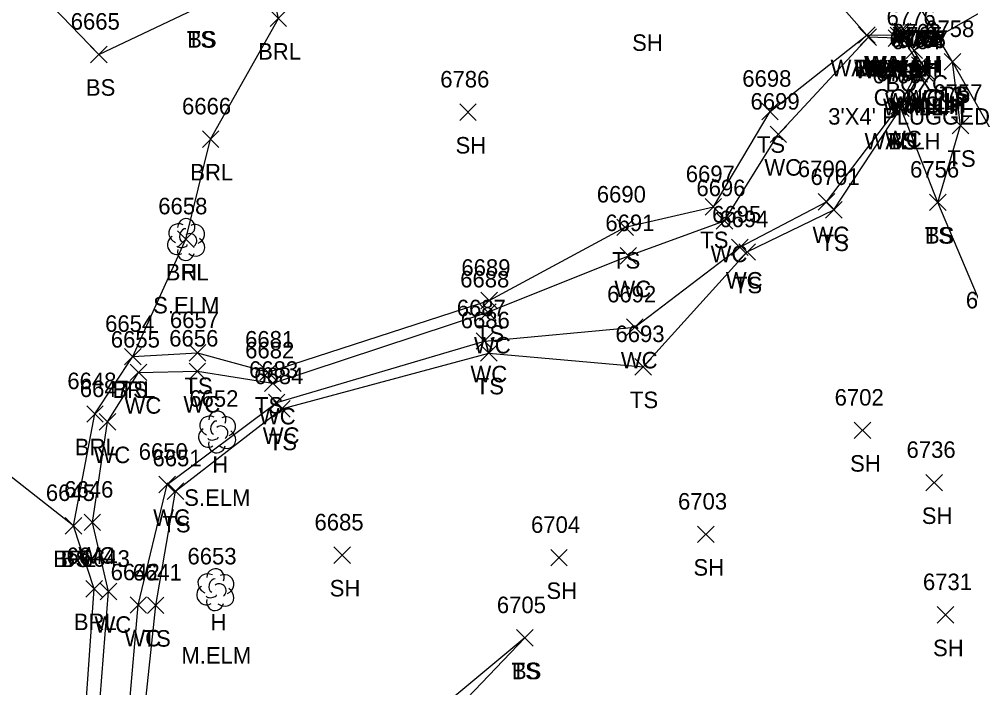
# Model space of a CAD drawing. Extents: x 1439173 to 1457902, y 641926 to 659889.
# Drawn here: x 1448707.4 to 1448822.7, y 643726.3 to 643807.3 of the extents above; entities that cross this region are included whole.
import ezdxf

# ---------------------------------------------------------------- set-up
doc = ezdxf.new("R2010")
doc.units = 0
for name, color, linetype in [('D_A', 7, 'Continuous'), ('D_C', 7, 'Continuous'), ('D_I', 7, 'Continuous'), ('D_TIC', 7, 'Continuous'), ('DDEFAULT', 7, 'Continuous'), ('DHW', 7, 'Continuous'), ('L_A', 7, 'Continuous'), ('L_C', 7, 'Continuous'), ('L_I', 7, 'Continuous'), ('L_TIC', 7, 'Continuous'), ('LABL', 7, 'Continuous'), ('LAWE', 7, 'Continuous'), ('LELB', 7, 'Continuous'), ('LTD', 7, 'Continuous')]:
    doc.layers.add(name, color=color, linetype=linetype)

msp = doc.modelspace()

# ---------------------------------------------------------------- linework, layer by layer
at = {"layer": 'D_TIC'}
for points in [[(1448809.12, 643804.36), (1448811.12, 643806.36)], [(1448811.12, 643804.36), (1448809.12, 643806.36)], [(1448812.94, 643804.31), (1448814.94, 643806.31)], [(1448814.94, 643804.31), (1448812.94, 643806.31)], [(1448813.17, 643804.81), (1448815.17, 643806.81)], [(1448815.17, 643804.81), (1448813.17, 643806.81)], [(1448813.43, 643804.81), (1448815.43, 643806.81)], [(1448815.43, 643804.81), (1448813.43, 643806.81)], [(1448813.52, 643804.33), (1448815.52, 643806.33)], [(1448815.52, 643804.33), (1448813.52, 643806.33)], [(1448814.86, 643802.51), (1448816.86, 643804.51)], [(1448816.86, 643802.51), (1448814.86, 643804.51)], [(1448815.72, 643800.35), (1448817.72, 643802.35)], [(1448817.72, 643800.35), (1448815.72, 643802.35)], [(1448816.15, 643799.78), (1448818.15, 643801.78)], [(1448818.15, 643799.78), (1448816.15, 643801.78)], [(1448816.35, 643799.94), (1448818.35, 643801.94)], [(1448818.35, 643799.94), (1448816.35, 643801.94)], [(1448815.48, 643799.64), (1448817.48, 643801.64)], [(1448817.48, 643799.64), (1448815.48, 643801.64)], [(1448813.24, 643795.51), (1448815.24, 643797.51)], [(1448815.24, 643795.51), (1448813.24, 643797.51)]]:
    msp.add_lwpolyline(points, dxfattribs=at)
at = {"layer": 'DDEFAULT'}
msp.add_lwpolyline([(1448815.86, 643803.51), (1448863.66, 643830.86)], dxfattribs=at)
at = {"layer": 'DHW'}
for points in [[(1448814.17, 643805.81), (1448814.52, 643805.33), (1448813.94, 643805.31), (1448810.12, 643805.36)], [(1448817.35, 643800.94), (1448814.43, 643805.81)], [(1448814.24, 643796.51), (1448816.48, 643800.64), (1448816.72, 643801.35), (1448817.15, 643800.78)]]:
    msp.add_lwpolyline(points, dxfattribs=at)
at = {"layer": 'L_TIC'}
for points in [[(1448737.8, 643806.38), (1448739.8, 643808.38)], [(1448739.8, 643806.38), (1448737.8, 643808.38)], [(1448809.12, 643804.36), (1448811.12, 643806.36)], [(1448811.12, 643804.36), (1448809.12, 643806.36)], [(1448809.12, 643804.36), (1448811.12, 643806.36)], [(1448811.12, 643804.36), (1448809.12, 643806.36)], [(1448813.31, 643804.32), (1448815.31, 643806.32)], [(1448815.31, 643804.32), (1448813.31, 643806.32)], [(1448809.3, 643804.11), (1448811.3, 643806.11)], [(1448811.3, 643804.11), (1448809.3, 643806.11)], [(1448809.3, 643804.11), (1448811.3, 643806.11)], [(1448811.3, 643804.11), (1448809.3, 643806.11)], [(1448812.7, 643803.98), (1448814.7, 643805.98)], [(1448814.7, 643803.98), (1448812.7, 643805.98)], [(1448716.04, 643802.01), (1448718.04, 643804.01)], [(1448718.04, 643802.01), (1448716.04, 643804.01)], [(1448819.49, 643801.12), (1448821.49, 643803.12)], [(1448821.49, 643801.12), (1448819.49, 643803.12)], [(1448819.49, 643801.12), (1448821.49, 643803.12)], [(1448821.49, 643801.12), (1448819.49, 643803.12)], [(1448815.22, 643799.9), (1448817.22, 643801.9)], [(1448817.22, 643799.9), (1448815.22, 643801.9)], [(1448815.51, 643800.7), (1448817.51, 643802.7)], [(1448817.51, 643800.7), (1448815.51, 643802.7)], [(1448797.38, 643795.1), (1448799.38, 643797.1)], [(1448799.38, 643795.1), (1448797.38, 643797.1)], [(1448813.01, 643795.76), (1448815.01, 643797.76)], [(1448815.01, 643795.76), (1448813.01, 643797.76)], [(1448813.24, 643795.51), (1448815.24, 643797.51)], [(1448815.24, 643795.51), (1448813.24, 643797.51)], [(1448813.24, 643795.51), (1448815.24, 643797.51)], [(1448815.24, 643795.51), (1448813.24, 643797.51)], [(1448760.78, 643795.01), (1448762.78, 643797.01)], [(1448762.78, 643795.01), (1448760.78, 643797.01)], [(1448820.47, 643793.4), (1448822.47, 643795.4)], [(1448822.47, 643793.4), (1448820.47, 643795.4)], [(1448729.59, 643791.75), (1448731.59, 643793.75)], [(1448731.59, 643791.75), (1448729.59, 643793.75)], [(1448798.38, 643792.33), (1448800.38, 643794.33)], [(1448800.38, 643792.33), (1448798.38, 643794.33)], [(1448790.52, 643783.55), (1448792.52, 643785.55)], [(1448792.52, 643783.55), (1448790.52, 643785.55)], [(1448804.22, 643784.16), (1448806.22, 643786.16)], [(1448806.22, 643784.16), (1448804.22, 643786.16)], [(1448817.71, 643784.1), (1448819.71, 643786.1)], [(1448819.71, 643784.1), (1448817.71, 643786.1)], [(1448817.71, 643784.1), (1448819.71, 643786.1)], [(1448819.71, 643784.1), (1448817.71, 643786.1)], [(1448805.11, 643783.2), (1448807.11, 643785.2)], [(1448807.11, 643783.2), (1448805.11, 643785.2)], [(1448791.87, 643781.85), (1448793.87, 643783.85)], [(1448793.87, 643781.85), (1448791.87, 643783.85)], [(1448779.83, 643781.08), (1448781.83, 643783.08)], [(1448781.83, 643781.08), (1448779.83, 643783.08)], [(1448726.6, 643779.65), (1448728.6, 643781.65)], [(1448728.6, 643779.65), (1448726.6, 643781.65)], [(1448793.72, 643778.66), (1448795.72, 643780.66)], [(1448795.72, 643778.66), (1448793.72, 643780.66)], [(1448794.6, 643778.09), (1448796.6, 643780.09)], [(1448796.6, 643778.09), (1448794.6, 643780.09)], [(1448780.22, 643777.62), (1448782.22, 643779.62)], [(1448782.22, 643777.62), (1448780.22, 643779.62)], [(1448763.34, 643772.21), (1448765.34, 643774.21)], [(1448765.34, 643772.21), (1448763.34, 643774.21)], [(1448763.19, 643770.8), (1448765.19, 643772.8)], [(1448765.19, 643770.8), (1448763.19, 643772.8)], [(1448780.99, 643768.99), (1448782.99, 643770.99)], [(1448782.99, 643768.99), (1448780.99, 643770.99)], [(1448762.77, 643767.31), (1448764.77, 643769.31)], [(1448764.77, 643767.31), (1448762.77, 643769.31)], [(1448720.16, 643765.42), (1448722.16, 643767.42)], [(1448722.16, 643765.42), (1448720.16, 643767.42)], [(1448720.16, 643765.42), (1448722.16, 643767.42)], [(1448722.16, 643765.42), (1448720.16, 643767.42)], [(1448728.01, 643765.88), (1448730.01, 643767.88)], [(1448730.01, 643765.88), (1448728.01, 643767.88)], [(1448763.31, 643765.85), (1448765.31, 643767.85)], [(1448765.31, 643765.85), (1448763.31, 643767.85)], [(1448782, 643764.18), (1448784, 643766.18)], [(1448784, 643764.18), (1448782, 643766.18)], [(1448720.85, 643763.51), (1448722.85, 643765.51)], [(1448722.85, 643763.51), (1448720.85, 643765.51)], [(1448727.99, 643763.64), (1448729.99, 643765.64)], [(1448729.99, 643763.64), (1448727.99, 643765.64)], [(1448736.56, 643763.52), (1448738.56, 643765.52)], [(1448738.56, 643763.52), (1448736.56, 643765.52)], [(1448737.13, 643762.21), (1448739.13, 643764.21)], [(1448739.13, 643762.21), (1448737.13, 643764.21)], [(1448737.6, 643759.86), (1448739.6, 643761.86)], [(1448739.6, 643759.86), (1448737.6, 643761.86)], [(1448715.58, 643758.48), (1448717.58, 643760.48)], [(1448717.58, 643758.48), (1448715.58, 643760.48)], [(1448738.23, 643759.09), (1448740.23, 643761.09)], [(1448740.23, 643759.09), (1448738.23, 643761.09)], [(1448717.1, 643757.52), (1448719.1, 643759.52)], [(1448719.1, 643757.52), (1448717.1, 643759.52)], [(1448808.59, 643756.49), (1448810.59, 643758.49)], [(1448810.59, 643756.49), (1448808.59, 643758.49)], [(1448817.28, 643750.16), (1448819.28, 643752.16)], [(1448819.28, 643750.16), (1448817.28, 643752.16)], [(1448724.32, 643749.93), (1448726.32, 643751.93)], [(1448726.32, 643749.93), (1448724.32, 643751.93)], [(1448725.34, 643749.14), (1448727.34, 643751.14)], [(1448727.34, 643749.14), (1448725.34, 643751.14)], [(1448712.98, 643744.94), (1448714.98, 643746.94)], [(1448714.98, 643744.94), (1448712.98, 643746.94)], [(1448712.98, 643744.94), (1448714.98, 643746.94)], [(1448714.98, 643744.94), (1448712.98, 643746.94)], [(1448715.27, 643745.35), (1448717.27, 643747.35)], [(1448717.27, 643745.35), (1448715.27, 643747.35)], [(1448789.61, 643743.9), (1448791.61, 643745.9)], [(1448791.61, 643743.9), (1448789.61, 643745.9)], [(1448745.53, 643741.38), (1448747.53, 643743.38)], [(1448747.53, 643741.38), (1448745.53, 643743.38)], [(1448771.8, 643741.08), (1448773.8, 643743.08)], [(1448773.8, 643741.08), (1448771.8, 643743.08)], [(1448715.48, 643737.3), (1448717.48, 643739.3)], [(1448717.48, 643737.3), (1448715.48, 643739.3)], [(1448717.22, 643736.98), (1448719.22, 643738.98)], [(1448719.22, 643736.98), (1448717.22, 643738.98)], [(1448720.83, 643735.34), (1448722.83, 643737.34)], [(1448722.83, 643735.34), (1448720.83, 643737.34)], [(1448722.94, 643735.3), (1448724.94, 643737.3)], [(1448724.94, 643735.3), (1448722.94, 643737.3)], [(1448818.65, 643734.15), (1448820.65, 643736.15)], [(1448820.65, 643734.15), (1448818.65, 643736.15)], [(1448767.66, 643731.36), (1448769.66, 643733.36)], [(1448769.66, 643731.36), (1448767.66, 643733.36)], [(1448767.66, 643731.36), (1448769.66, 643733.36)], [(1448769.66, 643731.36), (1448767.66, 643733.36)]]:
    msp.add_lwpolyline(points, dxfattribs=at)
at = {"layer": 'LABL'}
msp.add_lwpolyline([(1448726.59, 643633.06), (1448720.88, 643665.88), (1448721.81, 643679.51), (1448713.75, 643699.28), (1448716.48, 643738.3), (1448713.98, 643745.94), (1448716.58, 643759.48), (1448721.16, 643766.42), (1448727.6, 643780.65), (1448730.59, 643792.75), (1448738.8, 643807.38), (1448734.69, 643825.61), (1448750.94, 643837.95), (1448770.04, 643856.47), (1448769.85, 643865.62), (1448759.86, 643877.1), (1448756.96, 643880.01), (1448752.9, 643888.77), (1448756.9, 643896.92), (1448747.89, 643914.13), (1448730.84, 643886.4), (1448712.52, 643872.63), (1448692.92, 643859.64), (1448664.81, 643844.84)], dxfattribs=at)
at = {"layer": 'LAWE'}
for points in [[(1448737.89, 643639.82), (1448732.5, 643669.65), (1448725.48, 643682.88), (1448718.54, 643698.81), (1448721.83, 643736.34), (1448725.32, 643750.93), (1448738.6, 643760.86), (1448763.77, 643768.31), (1448781.99, 643769.99), (1448794.72, 643779.66), (1448805.22, 643785.16), (1448814.01, 643796.76), (1448816.22, 643800.9), (1448816.51, 643801.7), (1448814.31, 643805.32), (1448813.7, 643804.98), (1448810.3, 643805.11)], [(1448735.44, 643638.14), (1448731.24, 643668.84), (1448722.71, 643679.85), (1448715.18, 643699.24), (1448718.22, 643737.98), (1448716.27, 643746.35), (1448718.1, 643758.52), (1448721.85, 643764.51), (1448728.99, 643764.64), (1448738.13, 643763.21), (1448764.19, 643771.8), (1448781.22, 643778.62), (1448792.87, 643782.85), (1448799.38, 643793.33), (1448810.3, 643805.11)]]:
    msp.add_lwpolyline(points, dxfattribs=at)
at = {"layer": 'LELB'}
for points in [[(1448931.66, 643587.96), (1448924.07, 643603.5), (1448916.12, 643618.4), (1448906.54, 643637.63), (1448900.76, 643649.84), (1448881.42, 643686.55), (1448871.3, 643700.15), (1448853.2, 643742.83), (1448833.78, 643778.7), (1448820.49, 643802.12), (1448816.41, 643808.99), (1448806.7, 643827.13), (1448783.89, 643871.22), (1448779.41, 643878.86), (1448774.04, 643881.68)], [(1448810.12, 643805.36), (1448797.22, 643819.95), (1448776.65, 643858.32), (1448776.39, 643873.03), (1448774.02, 643875.39), (1448771.82, 643874.03), (1448769.85, 643865.62)], [(1448713.98, 643745.94), (1448696.76, 643759.42), (1448690.78, 643771.36), (1448682.01, 643789.5), (1448677.88, 643809.11), (1448688.03, 643822.09), (1448704.66, 643815.84), (1448717.04, 643803.01), (1448729.31, 643808.83)], [(1448721.16, 643766.42), (1448729.01, 643766.88), (1448737.56, 643764.52), (1448764.34, 643773.21), (1448780.83, 643782.08), (1448791.52, 643784.55), (1448798.38, 643796.1), (1448810.12, 643805.36)], [(1448818.71, 643785.1), (1448821.47, 643794.4), (1448820.49, 643802.12)], [(1448739.02, 643640.02), (1448733.91, 643670.6), (1448726.84, 643682.65), (1448719.99, 643699.12), (1448723.94, 643736.3), (1448726.34, 643750.14), (1448739.23, 643760.09), (1448764.31, 643766.85), (1448783, 643765.18), (1448795.6, 643779.09), (1448806.11, 643784.2), (1448814.24, 643796.51)], [(1448836.37, 643680.53), (1448847.21, 643705.04), (1448843.85, 643718.77), (1448842.85, 643732.25), (1448833.97, 643751.95), (1448825.42, 643769.26), (1448818.71, 643785.1), (1448814.24, 643796.51)], [(1448768.66, 643732.36), (1448750.27, 643717.03), (1448734.47, 643708.66), (1448731.18, 643690.12)], [(1448768.66, 643732.36), (1448752.11, 643715.05), (1448737.73, 643707.15), (1448731.18, 643690.12)]]:
    msp.add_lwpolyline(points, dxfattribs=at)
at = {"layer": 'LTD'}
for p, q in [((1448727.6, 643780.65), (1448727.6, 643780.65)), ((1448727.6, 643780.65), (1448727.6, 643780.65)), ((1448731.36, 643757.35), (1448731.36, 643757.35)), ((1448731.36, 643757.35), (1448731.36, 643757.35)), ((1448731.14, 643738.26), (1448731.14, 643738.26)), ((1448731.14, 643738.26), (1448731.14, 643738.26))]:
    msp.add_line(p, q, dxfattribs=at)
for centre in [(1448727.65, 643782.08), (1448731.41, 643758.79), (1448731.19, 643739.69)]:
    msp.add_arc(centre, 1.05, 335.5272, 180.9563, dxfattribs=at)
for centre, major_axis, ratio, start_param, end_param in [((1448726.81, 643781.31), (1.21, -0.51), 0.895232, 1.570796, 4.712389), ((1448728.64, 643781.23), (-1.14, -0.48), 0.949671, 1.570796, 4.712389), ((1448726.52, 643779.94), (0.58, -1.04), 0.959034, 3.141593, 6.283185), ((1448727.39, 643781.11), (-0.208, -0.792), 0.645439, 3.141593, 6.283185), ((1448728.1, 643780.48), (-0.5, 0.667), 0.989748, 3.141593, 6.283185), ((1448727.14, 643779.9), (-0.625, -0.083), 0.423636, 0, 3.141593), ((1448728.6, 643779.81), (-1.09, 0.79), 0.841452, 1.570796, 4.712389), ((1448727.6, 643779.15), (0.26, 1.06), 0.942809, 1.570796, 4.712389), ((1448730.57, 643758.02), (1.21, -0.51), 0.895232, 1.570796, 4.712389), ((1448732.4, 643757.94), (-1.14, -0.48), 0.949671, 1.570796, 4.712389), ((1448731.15, 643757.81), (-0.208, -0.792), 0.645439, 3.141593, 6.283185), ((1448731.86, 643757.19), (-0.5, 0.667), 0.989748, 3.141593, 6.283185), ((1448730.28, 643756.64), (0.58, -1.04), 0.959034, 3.141593, 6.283185), ((1448730.9, 643756.6), (-0.625, -0.083), 0.423636, 0, 3.141593), ((1448732.36, 643756.52), (-1.09, 0.79), 0.841452, 1.570796, 4.712389), ((1448731.36, 643755.85), (0.26, 1.06), 0.942809, 1.570796, 4.712389), ((1448730.35, 643738.92), (1.21, -0.51), 0.895232, 1.570796, 4.712389), ((1448730.94, 643738.71), (-0.208, -0.792), 0.645439, 3.141593, 6.283185), ((1448732.19, 643738.84), (-1.14, -0.48), 0.949671, 1.570796, 4.712389), ((1448730.06, 643737.55), (0.58, -1.04), 0.959034, 3.141593, 6.283185), ((1448731.64, 643738.09), (-0.5, 0.667), 0.989748, 3.141593, 6.283185), ((1448732.14, 643737.42), (-1.09, 0.79), 0.841452, 1.570796, 4.712389), ((1448730.69, 643737.51), (-0.625, -0.083), 0.423636, 0, 3.141593), ((1448731.14, 643736.76), (0.26, 1.06), 0.942809, 1.570796, 4.712389)]:
    msp.add_ellipse(centre, major_axis=major_axis, ratio=ratio, start_param=start_param, end_param=end_param, dxfattribs=at)

# ---------------------------------------------------------------- texts
at = {"layer": 'D_A'}
for s, p in [('WALLH', (1448805.71, 643800.36)), ('WALLH', (1448809.53, 643800.31)), ('WALLH', (1448809.77, 643800.81)), ('WALLH', (1448810.02, 643800.81)), ('WALLH', (1448810.11, 643800.33)), ('BOXC', (1448812.36, 643798.51)), ('WALLH', (1448812.31, 643796.35)), ('WALLH', (1448812.07, 643795.64)), ('WALLH', (1448812.74, 643795.78)), ('WALLH', (1448812.94, 643795.94)), ('WALLH', (1448809.83, 643791.51))]:
    msp.add_text(s, height=2, dxfattribs=at).set_placement(p)
at = {"layer": 'D_C'}
for s, p in [('CONC', (1448810.94, 643796.81)), ("3'X4' PLUGGED", (1448805.43, 643794.51))]:
    msp.add_text(s, height=2, dxfattribs=at).set_placement(p)
at = {"layer": 'D_I'}
for s, p in [('6776', (1448812.5, 643806.51)), ('6765', (1448813.37, 643804.35)), ('6764', (1448813.12, 643803.64)), ('6766', (1448813.74, 643803.78)), ('6767', (1448814, 643803.94)), ('6760', (1448810.79, 643799.51))]:
    msp.add_text(s, height=2, dxfattribs=at).set_placement(p)
at = {"layer": 'L_A'}
for s, p in [('TS', (1448727.72, 643803.83)), ('BS', (1448727.75, 643803.83)), ('SH', (1448781.67, 643803.44)), ('TS', (1448814.82, 643803.99)), ('CS', (1448814.85, 643803.99)), ('BRL', (1448736.34, 643802.38)), ('TS', (1448808.53, 643800.36)), ('WC', (1448808.6, 643800.11)), ('WC', (1448808.6, 643800.11)), ('BS', (1448808.56, 643800.36)), ('WC', (1448812.01, 643799.98)), ('WC', (1448812.62, 643800.32)), ('BS', (1448715.48, 643798.01)), ('WC', (1448814.82, 643796.7)), ('TS', (1448818.9, 643797.12)), ('CS', (1448818.93, 643797.12)), ('WC', (1448814.53, 643795.9)), ('WC', (1448812.31, 643791.76)), ('SH', (1448760.27, 643791.01)), ('TS', (1448796.79, 643791.1)), ('TS', (1448812.64, 643791.51)), ('BS', (1448812.68, 643791.51)), ('TS', (1448819.88, 643789.4)), ('WC', (1448797.69, 643788.33)), ('BRL', (1448728.13, 643787.75)), ('WC', (1448803.53, 643780.16)), ('TS', (1448817.12, 643780.1)), ('BS', (1448817.15, 643780.1)), ('TS', (1448789.93, 643779.55)), ('TS', (1448804.52, 643779.2)), ('WC', (1448791.18, 643777.85)), ('TS', (1448779.24, 643777.08)), ('BRL', (1448725.15, 643775.65)), ('H', (1448727.04, 643775.65)), ('WC', (1448793.02, 643774.66)), ('WC', (1448779.52, 643773.62)), ('TS', (1448794.01, 643774.09)), ('TS', (1448762.75, 643768.21)), ('WC', (1448762.5, 643766.8)), ('WC', (1448780.3, 643764.99)), ('WC', (1448762.08, 643763.31)), ('TS', (1448727.42, 643761.88)), ('TS', (1448762.72, 643761.85)), ('BRL', (1448718.7, 643761.42)), ('TS', (1448719.57, 643761.42)), ('WC', (1448720.16, 643759.51)), ('WC', (1448727.3, 643759.64)), ('TS', (1448735.97, 643759.52)), ('TS', (1448781.41, 643760.18)), ('WC', (1448736.44, 643758.21)), ('WC', (1448736.91, 643755.86)), ('TS', (1448737.64, 643755.09)), ('BRL', (1448714.13, 643754.48)), ('WC', (1448716.4, 643753.52)), ('SH', (1448808.08, 643752.49)), ('H', (1448730.8, 643752.35)), ('WC', (1448723.63, 643745.93)), ('SH', (1448816.77, 643746.16)), ('TS', (1448724.75, 643745.14)), ('BRL', (1448711.52, 643740.94)), ('BS', (1448712.42, 643740.94)), ('WC', (1448714.57, 643741.35)), ('SH', (1448789.1, 643739.9)), ('SH', (1448745.02, 643737.38)), ('SH', (1448771.29, 643737.08)), ('BRL', (1448714.02, 643733.3)), ('WC', (1448716.52, 643732.98)), ('H', (1448730.58, 643733.26)), ('WC', (1448720.14, 643731.34)), ('TS', (1448722.35, 643731.3)), ('SH', (1448818.13, 643730.15)), ('TS', (1448767.07, 643727.36)), ('BS', (1448767.1, 643727.36))]:
    msp.add_text(s, height=2, dxfattribs=at).set_placement(p)
at = {"layer": 'L_C'}
for s, p in [('S.ELM', (1448723.63, 643771.65)), ('S.ELM', (1448727.39, 643748.35)), ('M.ELM', (1448727.05, 643729.26))]:
    msp.add_text(s, height=2, dxfattribs=at).set_placement(p)
at = {"layer": 'L_I'}
for s, p in [('6665', (1448713.64, 643806.01)), ('6763', (1448813.16, 643804.7)), ('6758', (1448817.18, 643805.12)), ('6758', (1448817.18, 643805.12)), ('6762', (1448812.87, 643803.9)), ('6761', (1448811.22, 643799.76)), ('6786', (1448758.42, 643799.01)), ('6698', (1448795.02, 643799.1)), ('6760', (1448810.79, 643799.51)), ('6760', (1448810.79, 643799.51)), ('6757', (1448818.17, 643797.4)), ('6699', (1448796.02, 643796.33)), ('6666', (1448727.13, 643795.75)), ('6700', (1448801.75, 643788.16)), ('6697', (1448788.17, 643787.55)), ('6701', (1448803.29, 643787.2)), ('6756', (1448815.35, 643788.1)), ('6756', (1448815.35, 643788.1)), ('6696', (1448789.46, 643785.85)), ('6690', (1448777.39, 643785.08)), ('6658', (1448724.25, 643783.65)), ('6658', (1448724.25, 643783.65)), ('6695', (1448791.36, 643782.66)), ('6691', (1448778.43, 643781.62)), ('6694', (1448792.24, 643782.09)), ('6689', (1448760.98, 643776.21)), ('6688', (1448760.84, 643774.8)), ('6692', (1448778.64, 643772.99)), ('6735', (1448822.11, 643772.26)), ('6687', (1448760.42, 643771.31)), ('6657', (1448725.66, 643769.88)), ('6686', (1448760.9, 643769.85)), ('6654', (1448717.81, 643769.42)), ('6654', (1448717.81, 643769.42)), ('6655', (1448718.5, 643767.51)), ('6656', (1448725.58, 643767.64)), ('6681', (1448734.77, 643767.52)), ('6693', (1448779.65, 643768.18)), ('6682', (1448734.78, 643766.21)), ('6683', (1448735.25, 643763.86)), ('6684', (1448735.88, 643763.09)), ('6648', (1448713.23, 643762.48)), ('6647', (1448714.74, 643761.52)), ('6702', (1448806.21, 643760.49)), ('6652', (1448728.01, 643760.35)), ('6650', (1448721.88, 643753.93)), ('6736', (1448814.92, 643754.16)), ('6651', (1448723.55, 643753.14)), ('6645', (1448710.63, 643748.94)), ('6645', (1448710.63, 643748.94)), ('6646', (1448712.86, 643749.35)), ('6703', (1448787.23, 643747.9)), ('6685', (1448743.18, 643745.38)), ('6704', (1448769.42, 643745.08)), ('6644', (1448713.12, 643741.3)), ('6643', (1448714.86, 643740.98)), ('6653', (1448727.79, 643741.26)), ('6642', (1448718.48, 643739.34)), ('6641', (1448721.15, 643739.3)), ('6731', (1448816.91, 643738.15)), ('6705', (1448765.28, 643735.36)), ('6705', (1448765.28, 643735.36))]:
    msp.add_text(s, height=2, dxfattribs=at).set_placement(p)

doc.saveas('drawing.dxf')
